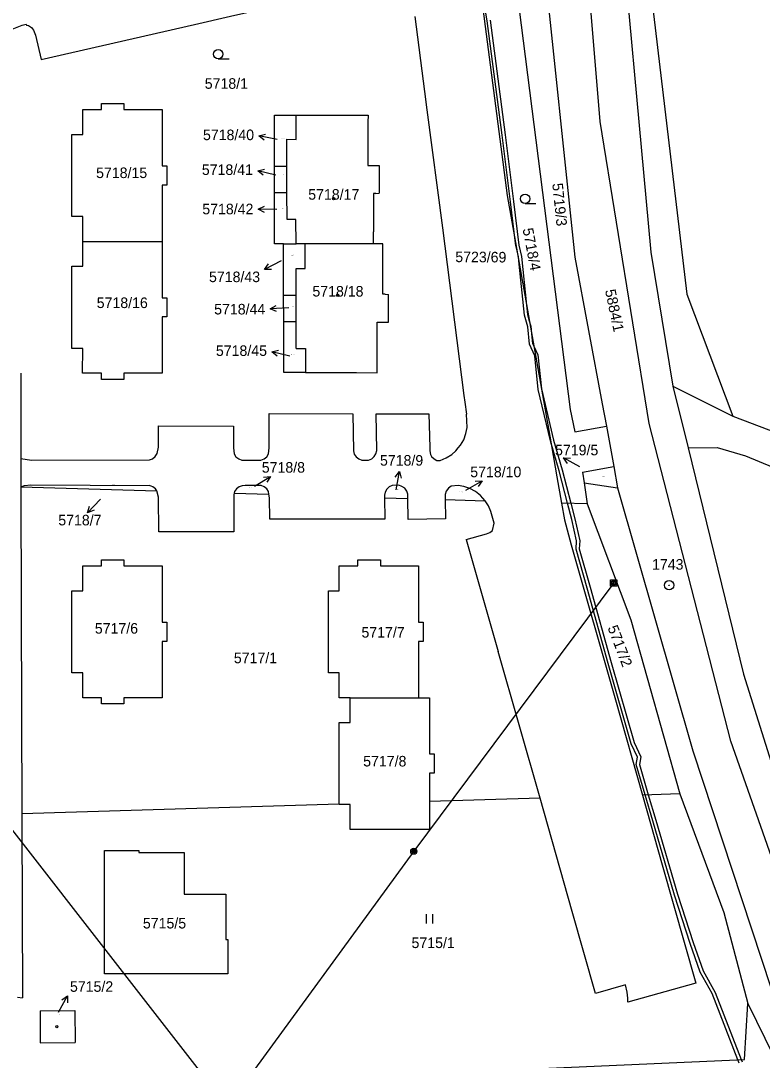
# Model space of a CAD drawing. Extents: x -735092 to -733385, y -1122435 to -1118992.
# Drawn here: x -734458.9 to -734339.7, y -1121160.5 to -1120993.3 of the extents above; entities that cross this region are included whole.
import ezdxf

# ---------------------------------------------------------------- set-up
doc = ezdxf.new("R2010")
doc.units = 0
for name, color, linetype in [('Vrstva 1', 7, 'Continuous'), ('Vrstva 10', 7, 'Continuous'), ('Vrstva 12', 7, 'Continuous'), ('Vrstva 16', 7, 'Continuous'), ('Vrstva 17', 7, 'Continuous'), ('Vrstva 18', 7, 'Continuous'), ('Vrstva 19', 7, 'Continuous'), ('Vrstva 25', 7, 'Continuous'), ('Vrstva 27', 7, 'Continuous')]:
    doc.layers.add(name, color=color, linetype=linetype)

msp = doc.modelspace()

# ---------------------------------------------------------------- linework, layer by layer
at = {"layer": 'Vrstva 1'}
for points in [[(-734363.34, -1120968.14), (-734357.6, -1121030.54)], [(-734360.07, -1120967.78), (-734351.82, -1121037.28)], [(-734379.85, -1120983), (-734370.57, -1121055.81)], [(-734374.92, -1120982.78), (-734369.85, -1121031.3)], [(-734455.69, -1120999.53), (-734430.99, -1120993.88), (-734425.2, -1120992.53), (-734407.19, -1120988.47)], [(-734389.88, -1120989.46), (-734384.96, -1120988.81), (-734380.72, -1121021.42)], [(-734460.61, -1120994.74), (-734458.72, -1120993.98)], [(-734458.72, -1120993.98), (-734458.08, -1120993.83)], [(-734458.08, -1120993.83), (-734458.03, -1120994.01), (-734457.71, -1120994.08), (-734457.24, -1120994.36), (-734456.89, -1120994.79), (-734456.61, -1120995.59), (-734455.69, -1120999.53)], [(-734395.57, -1120992.62), (-734394.02, -1121004.67), (-734393.62, -1121007.64), (-734391.13, -1121026.63)], [(-734445.97, -1121006.59), (-734442.37, -1121006.59)], [(-734445.97, -1121007.59), (-734445.97, -1121006.59)], [(-734442.37, -1121006.59), (-734442.37, -1121007.59)], [(-734448.97, -1121011.59), (-734448.97, -1121007.59)], [(-734448.97, -1121007.59), (-734445.97, -1121007.59)], [(-734442.37, -1121007.59), (-734436.22, -1121007.59)], [(-734436.22, -1121007.59), (-734436.22, -1121016.64)], [(-734418.14, -1121016.71), (-734418.16, -1121008.46)], [(-734418.16, -1121008.46), (-734414.64, -1121008.46)], [(-734414.66, -1121012.37), (-734414.64, -1121008.46)], [(-734414.64, -1121008.46), (-734406.47, -1121008.46)], [(-734406.47, -1121008.46), (-734403.1, -1121008.46)], [(-734403.1, -1121008.46), (-734403.11, -1121009.59)], [(-734403.11, -1121009.59), (-734403.11, -1121016.56)], [(-734450.72, -1121024.79), (-734450.72, -1121011.59)], [(-734450.72, -1121011.59), (-734448.97, -1121011.59)], [(-734416.14, -1121016.71), (-734416.15, -1121012.36)], [(-734416.15, -1121012.36), (-734414.66, -1121012.37)], [(-734436.22, -1121016.64), (-734435.47, -1121016.64)], [(-734435.47, -1121016.64), (-734435.47, -1121019.74)], [(-734418.14, -1121020.91), (-734418.14, -1121016.71)], [(-734418.14, -1121016.71), (-734416.14, -1121016.71)], [(-734416.14, -1121020.91), (-734416.14, -1121016.71)], [(-734403.11, -1121016.56), (-734401.29, -1121016.57)], [(-734401.29, -1121016.57), (-734401.3, -1121019.84)], [(-734435.47, -1121019.74), (-734436.22, -1121019.74)], [(-734436.22, -1121019.74), (-734436.22, -1121028.79)], [(-734401.3, -1121019.84), (-734401.31, -1121021.05)], [(-734418.14, -1121029.2), (-734418.14, -1121020.91)], [(-734418.14, -1121020.91), (-734416.14, -1121020.91)], [(-734416.13, -1121025.25), (-734416.14, -1121020.91)], [(-734401.82, -1121021.06), (-734402.2, -1121021.07)], [(-734402.2, -1121021.07), (-734402.2, -1121027.24)], [(-734401.82, -1121021.06), (-734401.31, -1121021.05)], [(-734380.72, -1121021.42), (-734373.88, -1121060.13)], [(-734448.97, -1121024.79), (-734450.72, -1121024.79)], [(-734448.97, -1121028.79), (-734448.97, -1121024.79)], [(-734414.69, -1121025.25), (-734416.13, -1121025.25)], [(-734414.68, -1121029.19), (-734414.69, -1121025.25)], [(-734402.21, -1121029.18), (-734402.2, -1121027.24)], [(-734391.13, -1121026.63), (-734387.67, -1121053.57)], [(-734448.97, -1121032.79), (-734448.97, -1121028.79)], [(-734448.97, -1121028.79), (-734436.22, -1121028.79)], [(-734436.22, -1121028.79), (-734436.22, -1121037.84)], [(-734402.21, -1121029.18), (-734413.21, -1121029.19)], [(-734400.71, -1121029.2), (-734402.21, -1121029.18)], [(-734416.68, -1121029.2), (-734418.14, -1121029.2)], [(-734416.68, -1121029.2), (-734414.68, -1121029.19)], [(-734416.67, -1121037.45), (-734416.68, -1121029.2)], [(-734413.21, -1121029.19), (-734414.68, -1121029.19)], [(-734413.2, -1121032.99), (-734413.21, -1121029.19)], [(-734400.7, -1121037.29), (-734400.71, -1121029.2)], [(-734357.6, -1121030.54), (-734354.05, -1121052.06)], [(-734369.85, -1121031.3), (-734365.43, -1121054.94)], [(-734450.72, -1121045.99), (-734450.72, -1121032.79)], [(-734450.72, -1121032.79), (-734448.97, -1121032.79)], [(-734414.68, -1121033.12), (-734414.47, -1121033.12)], [(-734414.67, -1121037.45), (-734414.68, -1121033.12)], [(-734414.47, -1121033.12), (-734413.2, -1121033.12)], [(-734413.2, -1121033.12), (-734413.2, -1121032.99)], [(-734416.66, -1121041.66), (-734416.67, -1121037.45)], [(-734416.67, -1121037.45), (-734414.67, -1121037.45)], [(-734414.66, -1121041.65), (-734414.67, -1121037.45)], [(-734400.32, -1121037.3), (-734400.7, -1121037.29)], [(-734400.32, -1121037.3), (-734399.81, -1121037.31)], [(-734399.81, -1121038.49), (-734399.81, -1121037.31)], [(-734351.82, -1121037.28), (-734344.43, -1121056.88)], [(-734436.22, -1121037.84), (-734435.47, -1121037.84)], [(-734435.47, -1121037.84), (-734435.47, -1121040.94)], [(-734399.81, -1121041.8), (-734399.81, -1121038.49)], [(-734435.47, -1121040.94), (-734436.22, -1121040.94)], [(-734436.22, -1121040.94), (-734436.22, -1121049.99)], [(-734416.66, -1121041.66), (-734414.66, -1121041.65)], [(-734416.65, -1121049.89), (-734416.66, -1121041.66)], [(-734414.65, -1121046.01), (-734414.66, -1121041.65)], [(-734401.61, -1121048.74), (-734401.61, -1121041.8)], [(-734401.61, -1121041.8), (-734399.81, -1121041.8)], [(-734448.97, -1121045.99), (-734450.72, -1121045.99)], [(-734449, -1121050), (-734448.97, -1121045.99)], [(-734414.65, -1121046.01), (-734413.15, -1121046.02)], [(-734413.15, -1121046.02), (-734413.14, -1121049.9)], [(-734401.61, -1121049.91), (-734401.61, -1121048.74)], [(-734458.96, -1121050), (-734458.94, -1121063.7)], [(-734445.97, -1121049.99), (-734449, -1121050)], [(-734445.97, -1121050.99), (-734445.97, -1121049.99)], [(-734436.22, -1121049.99), (-734442.37, -1121049.99)], [(-734442.37, -1121049.99), (-734442.37, -1121050.99)], [(-734413.14, -1121049.9), (-734416.65, -1121049.89)], [(-734413.14, -1121049.9), (-734404.97, -1121049.9)], [(-734404.97, -1121049.9), (-734401.61, -1121049.91)], [(-734442.37, -1121050.99), (-734445.97, -1121050.99)], [(-734354.05, -1121052.06), (-734344.43, -1121056.88)], [(-734354.05, -1121052.06), (-734351.59, -1121062.02)], [(-734387.67, -1121053.57), (-734387.53, -1121054.65), (-734387.27, -1121056.57)], [(-734370.57, -1121055.81), (-734369.86, -1121059.43)], [(-734365.43, -1121054.94), (-734364.72, -1121058.52)], [(-734424.63, -1121062.98), (-734424.35, -1121063.46), (-734423.89, -1121063.79), (-734423.38, -1121063.96), (-734420.33, -1121063.98), (-734419.81, -1121063.77), (-734419.38, -1121063.45), (-734419.1, -1121062.98), (-734419, -1121061.99), (-734418.98, -1121056.48)], [(-734418.98, -1121056.48), (-734405.55, -1121056.54), (-734405.46, -1121062.47), (-734405.32, -1121063), (-734405.01, -1121063.45), (-734404.59, -1121063.77), (-734404.07, -1121063.97)], [(-734401.69, -1121062.44), (-734401.77, -1121056.52), (-734393.3, -1121056.55), (-734393.17, -1121061.96), (-734393.16, -1121062.45), (-734393.07, -1121063.04), (-734392.87, -1121063.37)], [(-734392.87, -1121063.37), (-734392.48, -1121063.77), (-734392.02, -1121064.02), (-734391.49, -1121064.01), (-734390.51, -1121063.58), (-734389.64, -1121063.05), (-734388.97, -1121062.47), (-734388.58, -1121062), (-734388.21, -1121061.56), (-734387.7, -1121060.69), (-734387.37, -1121059.7), (-734387.18, -1121058.7), (-734387.27, -1121056.57)], [(-734344.43, -1121056.88), (-734312.37, -1121069.06)], [(-734438.25, -1121063.91), (-734437.74, -1121063.74), (-734437.33, -1121063.37), (-734437.04, -1121062.91), (-734436.79, -1121061.91), (-734436.79, -1121058.47), (-734424.75, -1121058.52), (-734424.73, -1121061.99), (-734424.71, -1121062.47), (-734424.63, -1121062.98)], [(-734369.86, -1121059.43), (-734364.72, -1121058.52)], [(-734364.72, -1121058.52), (-734363.54, -1121065.02)], [(-734373.88, -1121060.13), (-734372.73, -1121066.64), (-734371.99, -1121070.88)], [(-734404.07, -1121063.97), (-734403.03, -1121063.96), (-734402.51, -1121063.75), (-734402.1, -1121063.41), (-734401.82, -1121062.95), (-734401.69, -1121062.44)], [(-734351.59, -1121062.02), (-734346.96, -1121061.96)], [(-734351.59, -1121062.02), (-734342.69, -1121098.4)], [(-734346.96, -1121061.96), (-734342.39, -1121063.26)], [(-734458.94, -1121063.7), (-734457.21, -1121063.96)], [(-734458.94, -1121063.7), (-734458.94, -1121068.26)], [(-734457.21, -1121063.96), (-734438.25, -1121063.91)], [(-734342.39, -1121063.26), (-734309.81, -1121076.81)], [(-734368.61, -1121065.91), (-734363.54, -1121065.02)], [(-734368.61, -1121065.91), (-734368.35, -1121067.6)], [(-734363.54, -1121065.02), (-734362.99, -1121068.45)], [(-734368.35, -1121067.6), (-734362.99, -1121068.45)], [(-734368.35, -1121067.6), (-734367.83, -1121071)], [(-734458.94, -1121068.26), (-734458.37, -1121068.06), (-734457.34, -1121067.96)], [(-734458.94, -1121068.26), (-734437.08, -1121068.92)], [(-734458.94, -1121068.26), (-734458.91, -1121088.15)], [(-734457.34, -1121067.96), (-734438.24, -1121068.04)], [(-734437.08, -1121068.92), (-734437.3, -1121068.57), (-734437.69, -1121068.26), (-734438.24, -1121068.04)], [(-734424.7, -1121070.03), (-734424.69, -1121075.48), (-734436.75, -1121075.48), (-734436.82, -1121069.92), (-734437.08, -1121068.92)], [(-734424.63, -1121069.29), (-734424.69, -1121069.54), (-734424.7, -1121070.03)], [(-734419.04, -1121069.46), (-734419.1, -1121069.04), (-734419.4, -1121068.59), (-734419.79, -1121068.25), (-734420.31, -1121068.07), (-734422.84, -1121068.03), (-734423.34, -1121068.08), (-734423.83, -1121068.25), (-734424.26, -1121068.58), (-734424.56, -1121069.01), (-734424.63, -1121069.29)], [(-734424.63, -1121069.29), (-734419.04, -1121069.46)], [(-734397.19, -1121068.5), (-734397.64, -1121068.2), (-734398.14, -1121068.02), (-734399.2, -1121068.04), (-734399.71, -1121068.26), (-734400.09, -1121068.62), (-734400.36, -1121069.1), (-734400.46, -1121069.62), (-734400.45, -1121070.02)], [(-734396.71, -1121070.13), (-734396.72, -1121069.46), (-734396.88, -1121068.95), (-734397.19, -1121068.5)], [(-734387.69, -1121068.21), (-734388.62, -1121068.07), (-734389.75, -1121068.18), (-734390.14, -1121068.48), (-734390.54, -1121068.98), (-734390.68, -1121069.48), (-734390.67, -1121070.31)], [(-734384.26, -1121070.51), (-734384.99, -1121069.68), (-734385.83, -1121069.04), (-734386.72, -1121068.54), (-734387.69, -1121068.21)], [(-734362.99, -1121068.45), (-734350.85, -1121110.73)], [(-734418.89, -1121073.47), (-734418.96, -1121070.04), (-734419.04, -1121069.46)], [(-734400.45, -1121070.02), (-734396.71, -1121070.13)], [(-734400.45, -1121070.02), (-734400.4, -1121073.47)], [(-734390.64, -1121073.44), (-734396.66, -1121073.5), (-734396.71, -1121070.13)], [(-734390.67, -1121070.31), (-734390.64, -1121073.44)], [(-734390.67, -1121070.31), (-734384.26, -1121070.51)], [(-734387.31, -1121076.73), (-734384.05, -1121075.81), (-734383.51, -1121075.61), (-734383.09, -1121075.27), (-734382.79, -1121074.12), (-734383.35, -1121072.21), (-734383.75, -1121071.31), (-734384.26, -1121070.51)], [(-734367.83, -1121071), (-734371.99, -1121070.88)], [(-734371.99, -1121070.88), (-734371.51, -1121073.57), (-734370.41, -1121077.62)], [(-734367.83, -1121071), (-734360.82, -1121089.64)], [(-734400.4, -1121073.47), (-734418.89, -1121073.47)], [(-734387.31, -1121076.73), (-734382.15, -1121094.73)], [(-734370.41, -1121077.62), (-734363.3, -1121102.51)], [(-734448.97, -1121080.99), (-734445.97, -1121080.99)], [(-734448.97, -1121084.99), (-734448.97, -1121080.99)], [(-734445.97, -1121080.99), (-734445.97, -1121079.99)], [(-734445.97, -1121079.99), (-734442.37, -1121079.99)], [(-734442.37, -1121079.99), (-734442.37, -1121080.99)], [(-734442.37, -1121080.99), (-734436.22, -1121080.99)], [(-734436.22, -1121080.99), (-734436.22, -1121090.04)], [(-734407.72, -1121080.99), (-734404.72, -1121080.99)], [(-734407.72, -1121084.99), (-734407.72, -1121080.99)], [(-734404.72, -1121080.99), (-734404.72, -1121079.99)], [(-734404.72, -1121079.99), (-734401.12, -1121079.99)], [(-734401.12, -1121079.99), (-734401.12, -1121080.99)], [(-734401.12, -1121080.99), (-734394.97, -1121080.99)], [(-734394.97, -1121080.99), (-734394.97, -1121090.04)], [(-734450.72, -1121098.19), (-734450.72, -1121084.99)], [(-734450.72, -1121084.99), (-734448.97, -1121084.99)], [(-734409.47, -1121098.19), (-734409.47, -1121084.99)], [(-734409.47, -1121084.99), (-734407.72, -1121084.99)], [(-734458.91, -1121088.15), (-734458.79, -1121120.89)], [(-734436.22, -1121090.04), (-734435.47, -1121090.04)], [(-734435.47, -1121090.04), (-734435.47, -1121093.14)], [(-734394.97, -1121090.04), (-734394.22, -1121090.04)], [(-734394.22, -1121090.04), (-734394.22, -1121093.14)], [(-734360.82, -1121089.64), (-734352.96, -1121117.66)], [(-734435.47, -1121093.14), (-734436.22, -1121093.14)], [(-734436.22, -1121093.14), (-734436.22, -1121102.19)], [(-734394.22, -1121093.14), (-734394.97, -1121093.14)], [(-734394.97, -1121093.14), (-734394.97, -1121102.19)], [(-734375.43, -1121118.35), (-734382.15, -1121094.73)], [(-734448.97, -1121098.19), (-734450.72, -1121098.19)], [(-734448.97, -1121102.19), (-734448.97, -1121098.19)], [(-734407.72, -1121098.19), (-734409.47, -1121098.19)], [(-734407.72, -1121102.19), (-734407.72, -1121098.19)], [(-734342.69, -1121098.4), (-734330.67, -1121136.79)], [(-734445.97, -1121102.19), (-734448.97, -1121102.19)], [(-734445.97, -1121103.19), (-734445.97, -1121102.19)], [(-734436.22, -1121102.19), (-734442.37, -1121102.19)], [(-734442.37, -1121102.19), (-734442.37, -1121103.19)], [(-734405.97, -1121102.19), (-734407.72, -1121102.19)], [(-734405.97, -1121106.19), (-734405.97, -1121102.19)], [(-734405.97, -1121102.19), (-734394.97, -1121102.19)], [(-734394.97, -1121102.19), (-734393.22, -1121102.19)], [(-734393.22, -1121102.19), (-734393.22, -1121111.24)], [(-734363.3, -1121102.51), (-734358.96, -1121117.84)], [(-734442.37, -1121103.19), (-734445.97, -1121103.19)], [(-734407.72, -1121119.33), (-734407.72, -1121106.19)], [(-734407.72, -1121106.19), (-734405.97, -1121106.19)], [(-734350.85, -1121110.73), (-734336.68, -1121153.69)], [(-734393.22, -1121111.24), (-734392.47, -1121111.24)], [(-734392.47, -1121111.24), (-734392.47, -1121114.34)], [(-734392.47, -1121114.34), (-734393.22, -1121114.34)], [(-734393.22, -1121114.34), (-734393.22, -1121118.89)], [(-734352.96, -1121117.66), (-734358.96, -1121117.84)], [(-734352.96, -1121117.66), (-734345.89, -1121136.72)], [(-734407.72, -1121119.33), (-734458.79, -1121120.89)], [(-734407.72, -1121119.39), (-734407.72, -1121119.33)], [(-734405.97, -1121119.39), (-734407.72, -1121119.39)], [(-734405.97, -1121123.39), (-734405.97, -1121119.39)], [(-734375.43, -1121118.35), (-734393.22, -1121118.89)], [(-734393.22, -1121118.89), (-734393.22, -1121123.39)], [(-734370.25, -1121136.57), (-734375.43, -1121118.35)], [(-734358.96, -1121117.84), (-734355.78, -1121129.09), (-734350.39, -1121148.13), (-734361.33, -1121151.18), (-734361.3, -1121150.54), (-734361.41, -1121149.53), (-734361.69, -1121148.37)], [(-734458.79, -1121120.89), (-734458.79, -1121121.91)], [(-734458.79, -1121121.91), (-734458.69, -1121150.45)], [(-734393.22, -1121123.39), (-734405.97, -1121123.39)], [(-734445.47, -1121126.79), (-734439.97, -1121126.79)], [(-734445.47, -1121146.59), (-734445.47, -1121126.79)], [(-734439.97, -1121126.79), (-734439.97, -1121127.09)], [(-734439.97, -1121127.09), (-734432.67, -1121127.09)], [(-734432.67, -1121127.09), (-734432.67, -1121133.79)], [(-734432.67, -1121133.79), (-734425.97, -1121133.79)], [(-734425.97, -1121133.79), (-734425.97, -1121141.09)], [(-734361.69, -1121148.37), (-734366.52, -1121149.75), (-734370.25, -1121136.57)], [(-734345.89, -1121136.72), (-734342.02, -1121151.39)], [(-734425.97, -1121141.09), (-734425.67, -1121141.09)], [(-734425.67, -1121141.09), (-734425.67, -1121146.59)], [(-734425.67, -1121146.59), (-734445.47, -1121146.59)], [(-734459.49, -1121150.38), (-734458.69, -1121150.45)], [(-734455.82, -1121152.56), (-734450.28, -1121152.52)], [(-734455.82, -1121152.56), (-734455.81, -1121157.69)], [(-734450.28, -1121152.52), (-734450.23, -1121157.67)], [(-734342.55, -1121160.38), (-734342.02, -1121151.39)], [(-734342.02, -1121151.39), (-734335.15, -1121165.36)], [(-734455.81, -1121157.69), (-734450.23, -1121157.67)], [(-734462.37, -1121165.69), (-734342.55, -1121160.38)]]:
    msp.add_lwpolyline(points, dxfattribs=at)
at = {"layer": 'Vrstva 10'}
for points in [[(-734365.77, -1121009.51), (-734369.17, -1120968.19)], [(-734357.88, -1121058.1), (-734365.77, -1121009.51)], [(-734344.77, -1121109.16), (-734357.88, -1121058.1)], [(-734329.57, -1121152.33), (-734344.77, -1121109.16)]]:
    msp.add_lwpolyline(points, dxfattribs=at)
at = {"layer": 'Vrstva 12'}
for points in [[(-734363.59, -1121083.73), (-734395.74, -1121126.88)], [(-734425.7, -1121167.94), (-734478.81, -1121099.68)], [(-734395.74, -1121126.88), (-734425.7, -1121167.94)]]:
    msp.add_lwpolyline(points, dxfattribs=at)
at = {"layer": 'Vrstva 25'}
for points in [[(-734427.19, -1120999.42), (-734425.44, -1120999.42)], [(-734419.78, -1121012.496), (-734420.655, -1121011.802), (-734419.573, -1121011.519)], [(-734417.72, -1121012.42), (-734420.655, -1121011.802)], [(-734419.991, -1121018.151), (-734420.84, -1121017.425), (-734419.749, -1121017.182)], [(-734417.93, -1121018.15), (-734420.84, -1121017.425)], [(-734419.761, -1121024.12), (-734420.749, -1121023.597), (-734419.737, -1121023.122)], [(-734417.75, -1121023.67), (-734420.749, -1121023.597)], [(-734377.84, -1121022.68), (-734376.09, -1121022.68)], [(-734417.08, -1121031.93), (-734419.75, -1121033.296)], [(-734418.632, -1121033.286), (-734419.75, -1121033.296), (-734419.088, -1121032.395)], [(-734417.816, -1121040.087), (-734418.844, -1121039.647), (-734417.876, -1121039.09)], [(-734415.85, -1121039.47), (-734418.844, -1121039.647)], [(-734417.731, -1121047.271), (-734418.58, -1121046.545), (-734417.489, -1121046.302)], [(-734415.67, -1121047.27), (-734418.58, -1121046.545)], [(-734369.03, -1121065.04), (-734371.671, -1121063.618)], [(-734371.027, -1121064.533), (-734371.671, -1121063.618), (-734370.553, -1121063.652)], [(-734398.728, -1121066.694), (-734398.065, -1121065.795), (-734397.744, -1121066.866)], [(-734398.58, -1121068.75), (-734398.065, -1121065.795)], [(-734421.35, -1121068.17), (-734418.801, -1121066.59)], [(-734419.914, -1121066.692), (-734418.801, -1121066.59), (-734419.387, -1121067.542)], [(-734387.35, -1121068.8), (-734384.752, -1121067.3)], [(-734385.868, -1121067.367), (-734384.752, -1121067.3), (-734385.368, -1121068.234)], [(-734446.14, -1121070.24), (-734448.197, -1121072.423)], [(-734447.147, -1121072.038), (-734448.197, -1121072.423), (-734447.875, -1121071.352)], [(-734364.09, -1121083.23), (-734363.09, -1121083.23), (-734363.09, -1121084.23), (-734364.09, -1121084.23), (-734364.09, -1121083.23)], [(-734363.89, -1121083.43), (-734363.29, -1121083.43), (-734363.29, -1121084.03), (-734363.89, -1121084.03), (-734363.89, -1121083.43)], [(-734363.69, -1121083.63), (-734363.49, -1121083.63), (-734363.49, -1121083.83), (-734363.69, -1121083.83), (-734363.69, -1121083.63)], [(-734393.707, -1121138.485), (-734393.707, -1121136.985)], [(-734392.673, -1121138.485), (-734392.673, -1121136.985)], [(-734452.87, -1121152.77), (-734451.416, -1121150.147)], [(-734452.338, -1121150.779), (-734451.416, -1121150.147), (-734451.464, -1121151.264)]]:
    msp.add_lwpolyline(points, dxfattribs=at)
for centre, radius in [((-734427.19, -1120998.67), 0.75), ((-734408.64, -1121021.9), 0.175), ((-734377.84, -1121021.93), 0.75), ((-734407.97, -1121037.46), 0.175), ((-734354.67, -1121084.1), 0.75), ((-734354.67, -1121084.1), 0.032), ((-734395.74, -1121126.88), 0.5), ((-734395.74, -1121126.88), 0.3), ((-734395.74, -1121126.88), 0.15), ((-734453.15, -1121155.11), 0.175)]:
    msp.add_circle(centre, radius, dxfattribs=at)
at = {"layer": 'Vrstva 27'}
for points in [[(-734378.77, -1121032.43), (-734378.89, -1121031.27), (-734379.24, -1121029.8), (-734379.32, -1121029.46), (-734379.37, -1121029.05), (-734380.21, -1121022.43), (-734381.53, -1121011.72), (-734382.54, -1121003.94), (-734383.93, -1120993.3), (-734384.76, -1120988.5), (-734388.19, -1120986.52), (-734390.44, -1120984.3), (-734390.99, -1120983.49), (-734391.08, -1120983.36), (-734391.45, -1120982.74), (-734391.88, -1120980.15), (-734392, -1120978.78)], [(-734383.43, -1120993.22), (-734382.04, -1121003.88), (-734381.03, -1121011.66), (-734379.71, -1121022.37), (-734378.82, -1121029.37), (-734378.39, -1121031.19), (-734377.61, -1121039.02), (-734377.46, -1121040.53), (-734377.17, -1121041.54), (-734376.91, -1121042.41), (-734376.79, -1121043.67), (-734376.64, -1121045.2), (-734376.44, -1121045.64), (-734375.8, -1121047.05), (-734375.21, -1121052.51), (-734373.29, -1121060.77), (-734371.89, -1121065.54), (-734370.49, -1121070.92), (-734369.85, -1121073.39), (-734369.06, -1121076.93), (-734369.12, -1121078.23), (-734367.39, -1121084.41), (-734363.98, -1121096.53), (-734360.32, -1121109.41), (-734359.23, -1121111.71), (-734359.46, -1121112.93), (-734358.03, -1121117.81), (-734356.83, -1121121.88), (-734353.35, -1121133.8), (-734350.79, -1121141.54), (-734349.22, -1121146.12), (-734347.28, -1121149.59), (-734343.09, -1121160.4), (-734342.94, -1121160.78)], [(-734343.39, -1121161), (-734343.61, -1121160.43), (-734347.74, -1121149.79), (-734349.68, -1121146.32), (-734351.27, -1121141.7), (-734353.83, -1121133.94), (-734357.31, -1121122.02), (-734358.54, -1121117.83), (-734359.98, -1121112.95), (-734359.75, -1121111.77), (-734360.8, -1121109.59), (-734364.46, -1121096.67), (-734367.87, -1121084.55), (-734369.62, -1121078.29), (-734369.56, -1121076.97), (-734370.33, -1121073.51), (-734371.01, -1121070.91), (-734372.37, -1121065.68), (-734373.71, -1121061.1), (-734373.77, -1121060.89), (-734375.71, -1121052.59), (-734376.28, -1121047.19), (-734377.13, -1121045.34), (-734377.41, -1121042.51), (-734377.96, -1121040.63), (-734378.77, -1121032.43)]]:
    msp.add_lwpolyline(points, dxfattribs=at)

# ---------------------------------------------------------------- texts
at = {"layer": 'Vrstva 16'}
for s, p in [('5718/40', (-734429.647, -1121012.5)), ('5718/41', (-734429.827, -1121018.1)), ('5718/42', (-734429.757, -1121024.43)), ('5718/43', (-734428.677, -1121035.34)), ('5718/44', (-734427.847, -1121040.54)), ('5718/45', (-734427.567, -1121047.21)), ('5719/5', (-734373.017, -1121063.2)), ('5718/8', (-734420.188, -1121065.99)), ('5718/9', (-734401.178, -1121064.86)), ('5718/10', (-734386.658, -1121066.72)), ('5718/7', (-734452.918, -1121074.47)), ('5715/2', (-734451.04, -1121149.5))]:
    msp.add_text(s, height=1.7, dxfattribs=at).set_placement(p)
msp.add_text('5884/1', height=1.7, rotation=281.90224, dxfattribs=at).set_placement((-734364.994, -1121036.674))
at = {"layer": 'Vrstva 17'}
msp.add_text('1743', height=1.7, dxfattribs=at).set_placement((-734357.42, -1121081.59))
at = {"layer": 'Vrstva 18'}
for s, height, p in [('5718/1', 1.7, (-734429.36, -1121004.24)), ('5718/40', 0.1, (-734417.01, -1121012.33)), ('5718/15', 1.7, (-734446.838, -1121018.6)), ('5718/41', 0.1, (-734417.01, -1121018.13)), ('5718/42', 0.1, (-734416.92, -1121023.49)), ('5718/43', 0.1, (-734415.47, -1121031.01)), ('5718/16', 1.7, (-734446.738, -1121039.51)), ('5718/44', 0.1, (-734415.56, -1121039.27)), ('5718/45', 0.1, (-734415.47, -1121047.07)), ('5719/5', 0.1, (-734365.47, -1121066.65)), ('5718/7', 0.1, (-734444.274, -1121068.04)), ('5718/8', 0.1, (-734422.124, -1121068.44)), ('5718/9', 0.1, (-734398.624, -1121068.75)), ('5718/10', 0.1, (-734388.351, -1121069.15)), ('5717/6', 1.7, (-734447.038, -1121091.88)), ('5717/7', 1.7, (-734404.158, -1121092.52)), ('5717/1', 1.7, (-734424.678, -1121096.64)), ('5717/8', 1.7, (-734403.878, -1121113.25)), ('5715/5', 1.7, (-734439.308, -1121139.31)), ('5715/1', 1.7, (-734396.1, -1121142.46))]:
    msp.add_text(s, height=height, dxfattribs=at).set_placement(p)
for s, rotation, p in [('5719/3', 275.80219, (-734373.471, -1121019.488)), ('5718/4', 280.70223, (-734378.247, -1121026.789)), ('5723/69', 359.60286, (-734389.069, -1121032.122)), ('5717/2', 290.80231, (-734364.599, -1121090.913))]:
    msp.add_text(s, height=1.7, rotation=rotation, dxfattribs=at).set_placement(p)
at = {"layer": 'Vrstva 19'}
for s, height, p in [('5718/17', 1.7, (-734412.718, -1121022.08)), ('5718/18', 1.7, (-734412.048, -1121037.66)), ('5715/2', 0.1, (-734453.04, -1121153.23))]:
    msp.add_text(s, height=height, dxfattribs=at).set_placement(p)

doc.saveas('drawing.dxf')
